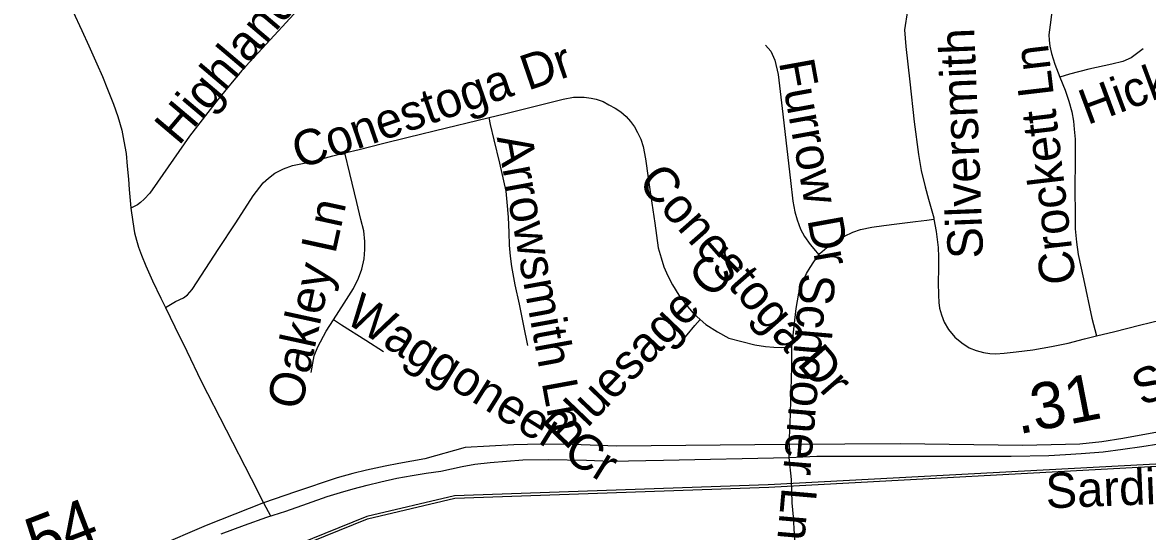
# Model space of a CAD drawing. Extents: x 1383679 to 1536984, y 460658 to 651027.
# Drawn here: x 1474850 to 1477876, y 501072 to 502443 of the extents above; entities that cross this region are included whole.
import ezdxf

# ---------------------------------------------------------------- set-up
doc = ezdxf.new("R2010")
doc.units = 0
for name, color, linetype in [('Default', 7, 'Continuous'), ('Exist Boundary Political City Limit New', 7, 'Continuous'), ('Exist Road Non-System Type 51', 7, 'Continuous'), ('Exist Road Non-System Type 51 Label', 7, 'Continuous'), ('Exist Road Primary NC UnDivided 4 Lane Attributed', 7, 'Continuous'), ('Exist Road Secondary Mileage Hundredths English Label', 7, 'Continuous'), ('Map Preparation Boundary City Limit Buffer Line', 7, 'Continuous')]:
    doc.layers.add(name, color=color, linetype=linetype)

msp = doc.modelspace()

# ---------------------------------------------------------------- linework, layer by layer
at = {"layer": 'Default'}
msp.add_lwpolyline([(1478506.6, 501506.3), (1478313, 501416.5), (1477949.4, 501256.8), (1476856.5, 501197.8), (1476012, 501168.4), (1475776.9, 501112.5), (1475295.9, 500918.2), (1474788.5, 500683.2), (1474296, 500453.5), (1473953.4, 500235.6), (1473888.1, 500191.1), (1473458.5, 499815.3), (1473366.9, 499735.2), (1473369.5, 499729.8)], dxfattribs=at)
at = {"layer": 'Exist Boundary Political City Limit New'}
for points in [[(1478506.6, 501506.3), (1478313, 501416.5), (1477949.4, 501256.8), (1476856.5, 501197.8), (1476012, 501168.4), (1475776.9, 501112.5), (1475295.9, 500918.2), (1474788.5, 500683.2), (1474296, 500453.5), (1473953.4, 500235.6), (1473888.1, 500191.1), (1473458.5, 499815.3), (1473366.9, 499735.2), (1473369.5, 499729.8)], [(1473369.5, 499729.8), (1473460.1, 499809.1), (1473889.8, 500185), (1473955, 500229.5), (1474297.6, 500447.3), (1474790.1, 500677), (1475297.5, 500912.1), (1475778.5, 501106.4), (1476013.6, 501162.2), (1476858.1, 501191.6), (1477951, 501250.7), (1478314.6, 501410.3), (1478508.2, 501500.1), (1478506.6, 501506.3)]]:
    msp.add_lwpolyline(points, dxfattribs=at)
at = {"layer": 'Exist Road Non-System Type 51'}
for p, q in [((1476912.7, 501306.4), (1476913.9, 501288.5)), ((1476913, 501271.4), (1476913.9, 501288.5)), ((1476919, 501212.7), (1476913, 501271.4)), ((1475465.1, 501214.9), (1475498.4, 501149.9)), ((1475498.4, 501149.9), (1475517.4, 501114.8))]:
    msp.add_line(p, q, dxfattribs=at)
for points in [[(1474942.4, 502566.1), (1474961.6, 502525.1), (1474986.1, 502473.5), (1475009.9, 502421.3), (1475029.1, 502379.7), (1475050.2, 502331.8), (1475065.5, 502297.3), (1475079.3, 502263.6), (1475095.2, 502223.1), (1475106.9, 502189.6), (1475117.5, 502152.6), (1475123.4, 502123.4), (1475129, 502089.9), (1475132.4, 502055.7), (1475135.3, 502021.5), (1475137.7, 501993.5), (1475142, 501943.6), (1475142.1, 501943.1)], [(1475644.3, 502535.4), (1475527.6, 502407.5), (1475440.2, 502313.6), (1475376.4, 502236.7), (1475300, 502136.7), (1475213.8, 502013.1), (1475193.3, 501983.6), (1475178.1, 501966.8), (1475167.8, 501957.9), (1475159.6, 501952.1), (1475142.1, 501943.1)], [(1477622.1, 502492.5), (1477614.7, 502436.6), (1477611.1, 502410.1), (1477611.9, 502395.5), (1477614, 502379.5), (1477618, 502359.7), (1477627.1, 502331.1), (1477641, 502295.6)], [(1477230.7, 502475.1), (1477222.7, 502423.3), (1477226, 502377.9), (1477237.3, 502283.2), (1477249, 502175.8), (1477260, 502087.6), (1477267.9, 502044.2), (1477278.3, 502000.1), (1477287.3, 501967.5), (1477301.4, 501917), (1477302, 501913.7)], [(1476849.1, 502381.9), (1476863.3, 502366), (1476874.3, 502341.4), (1476882.7, 502303.2), (1476893.4, 502211.6), (1476906.1, 502102.7), (1476915.7, 502017.8), (1476922.5, 501961.8), (1476927.7, 501933.3), (1476933.7, 501911.2), (1476943.2, 501886.7), (1476953.8, 501866.9), (1476969.1, 501844.8), (1476983, 501828.2), (1476992.7, 501817)], [(1477864.7, 502372.3), (1477832.5, 502347.5), (1477809.8, 502338.3), (1477780.7, 502330.7), (1477718.8, 502317.1), (1477666.6, 502304.1), (1477641, 502295.6)], [(1477641, 502295.6), (1477654.7, 502260.7), (1477664.8, 502230.7), (1477673, 502202.4), (1477677.4, 502177.2), (1477679.5, 502155.4), (1477681.5, 502128.6), (1477682.2, 502073.2), (1477681.3, 501994.4), (1477682, 501926.3), (1477682.2, 501887.1), (1477685.2, 501851.6), (1477690.1, 501818.5), (1477704, 501752.8), (1477727, 501647), (1477739.1, 501599.2)], [(1476105.6, 502186.9), (1476147.2, 502196.8), (1476226, 502216.3), (1476304.8, 502236.4), (1476332.9, 502241.8), (1476361.3, 502242), (1476380, 502239.3), (1476393.3, 502236.2), (1476412.2, 502229.8), (1476427.8, 502221.5), (1476444.7, 502212.1), (1476459.8, 502202.1), (1476473.7, 502189.8), (1476485.9, 502176.7), (1476496.5, 502161.7), (1476504.4, 502146.4), (1476513.4, 502128.6), (1476520.1, 502109.4), (1476526, 502075.7), (1476533.2, 502025), (1476540.4, 501974.7), (1476551.2, 501902.6), (1476560.6, 501836.2), (1476568.3, 501809.2), (1476575.5, 501784.7), (1476585.8, 501760.6), (1476598.6, 501736.3), (1476615.8, 501708.4), (1476634.9, 501683.9), (1476654.7, 501660), (1476673.3, 501643.3)], [(1475717.8, 502091.9), (1475755.7, 502101.1), (1475818.7, 502117.1), (1475887.5, 502133.7), (1475991.1, 502159.2), (1476072.7, 502179), (1476105.6, 502186.9)], [(1476209.4, 501572.8), (1476198.5, 501626.5), (1476186.8, 501684.1), (1476176, 501736.4), (1476167, 501785.6), (1476163.4, 501814), (1476160.3, 501843.7), (1476159.2, 501877.6), (1476157.2, 501918.9), (1476154.2, 501959.4), (1476151.7, 501988.6), (1476145.5, 502016.7), (1476134.4, 502063.8), (1476119.1, 502126.6), (1476109.4, 502168.2), (1476105.6, 502186.9)], [(1475234.8, 501675.9), (1475261.8, 501691.4), (1475283.6, 501701.9), (1475294.1, 501709.4), (1475306.5, 501723.7), (1475331.9, 501762.9), (1475376.5, 501831.5), (1475424.2, 501903.1), (1475471, 501975.8), (1475488.9, 501999.3), (1475498.1, 502010.9), (1475511.7, 502023.5), (1475528.8, 502037), (1475552.6, 502048.7), (1475576.7, 502057.6), (1475625.9, 502068), (1475685.2, 502084), (1475717.8, 502091.9)], [(1475686.7, 501641.9), (1475715.4, 501687), (1475740.8, 501726.5), (1475754.1, 501754.3), (1475763.3, 501778.9), (1475769.4, 501806.6), (1475771.5, 501831.5), (1475771.5, 501853.3), (1475768.7, 501882.2), (1475760.9, 501912.5), (1475749.8, 501958.2), (1475731, 502036.3), (1475717.8, 502091.9)], [(1475142.1, 501943.1), (1475147.6, 501905.8), (1475152, 501876.5), (1475156.7, 501856.8), (1475162.1, 501838.3), (1475170.6, 501816.5), (1475182.1, 501787.6), (1475200.1, 501747.4), (1475222.6, 501701), (1475234.8, 501675.9)], [(1476992.7, 501817), (1476995.2, 501820.5), (1477014.3, 501837.1), (1477036.8, 501852.9), (1477061.6, 501868), (1477083.4, 501878.3), (1477104.1, 501885.8), (1477134.9, 501891.8), (1477166.9, 501896.1), (1477202, 501900.6), (1477252.8, 501906.7), (1477282.5, 501910.8), (1477302, 501913.7)], [(1477302, 501913.7), (1477308.2, 501880.6), (1477313.6, 501837.4), (1477314.5, 501812.4), (1477314.3, 501780.4), (1477313.4, 501742.6), (1477314, 501708.5), (1477314.9, 501688.9), (1477317.2, 501673.5), (1477321.9, 501656.2), (1477329.5, 501636.4), (1477341, 501616.2), (1477357.9, 501596.1), (1477376.6, 501580.4), (1477397, 501566.9), (1477415.9, 501559.7), (1477434.9, 501554.7), (1477452.7, 501551.8), (1477468.8, 501551.1), (1477490.7, 501552.3), (1477523.3, 501556.3), (1477568.1, 501561.9), (1477618.2, 501570.3), (1477662.8, 501579.7), (1477707.1, 501591.4), (1477739.1, 501599.2)], [(1476919.3, 501569.6), (1476931.7, 501673.1), (1476934.6, 501693.4), (1476938.4, 501713.9), (1476943.4, 501729.6), (1476951.1, 501750.1), (1476959.4, 501767.2), (1476969.1, 501783.1), (1476979.2, 501798.9), (1476992.7, 501817)], [(1475234.8, 501675.9), (1475260.2, 501623.6), (1475292.1, 501557.7), (1475330.8, 501476.9), (1475465.1, 501214.9)], [(1475626.7, 501500.8), (1475634.6, 501545.1), (1475644.5, 501569.8), (1475667.5, 501611.9), (1475686.7, 501641.9)], [(1475821.4, 501556.1), (1475773.5, 501586.7), (1475708.4, 501627.9), (1475686.7, 501641.9)], [(1476608.3, 501567.4), (1476638.3, 501601.6), (1476659.2, 501627.2), (1476673.3, 501643.3)], [(1476673.3, 501643.3), (1476688.4, 501629.7), (1476719.9, 501610.1), (1476750.6, 501592.8), (1476820.2, 501574.6), (1476849, 501570.1), (1476871.5, 501568.5), (1476891.1, 501567.9), (1476919.3, 501569.6)], [(1477739.1, 501599.2), (1477788.6, 501611.2), (1477855.2, 501627.9), (1477914.2, 501642.7)], [(1476912.7, 501306.4), (1476915, 501362.3), (1476919.3, 501515.3), (1476919.3, 501569.6)], [(1476952.4, 500573.7), (1476949.9, 500617.1), (1476940.7, 500746.1), (1476940.1, 500844), (1476933.8, 500957.6), (1476926.5, 501065.3), (1476924.2, 501112.3), (1476920.8, 501149.7), (1476919, 501212.7)]]:
    msp.add_lwpolyline(points, dxfattribs=at)
at = {"layer": 'Exist Road Primary NC UnDivided 4 Lane Attributed'}
for points in [[(1477923.3, 501343.9), (1477810.4, 501322.6), (1477753.3, 501314.2), (1477694.5, 501307.5), (1477540, 501304.1), (1477211.9, 501308.1), (1476912.7, 501306.4), (1476448.9, 501302.2), (1476329, 501306.7), (1476245.4, 501307.2), (1476171.6, 501306.1), (1476041.3, 501298.3), (1475932.8, 501268.3), (1475863, 501255.4), (1475826.1, 501248.5), (1475775.5, 501237.2), (1475739.1, 501228.4), (1475696.5, 501216.7), (1475584.5, 501179.4), (1475498.4, 501149.9), (1475344.8, 501088.4), (1475210.5, 501031.1)], [(1475384.8, 501066), (1475447.2, 501089.7), (1475507.8, 501111.3), (1475559, 501127.6), (1475616.8, 501148.1), (1475669.5, 501166.3), (1475706.2, 501177.6), (1475740, 501187.7), (1475777.7, 501197.4), (1475814.6, 501206.2), (1475857.2, 501215.6), (1475898.4, 501223), (1475936.6, 501229.6), (1475975.3, 501235.2), (1476032.6, 501247.4), (1476067.2, 501254.1), (1476108.7, 501258.5), (1476196.4, 501265.3), (1476264.4, 501266.4), (1476367, 501264.1), (1476433.3, 501262), (1476574.6, 501264.1), (1476913, 501271.4), (1476987, 501275.3), (1477126.1, 501275), (1477387.6, 501275), (1477509.3, 501275.3), (1477610.8, 501277.3), (1477655.6, 501279.5), (1477698.1, 501282.2), (1477756.7, 501287.2), (1477809.8, 501293.9), (1477860.9, 501301.3), (1477907.2, 501308.8)]]:
    msp.add_lwpolyline(points, dxfattribs=at)
at = {"layer": 'Map Preparation Boundary City Limit Buffer Line'}
for points in [[(1478506.6, 501506.3), (1478313, 501416.5), (1477949.4, 501256.8), (1476856.5, 501197.8), (1476012, 501168.4), (1475776.9, 501112.5), (1475295.9, 500918.2), (1474788.5, 500683.2), (1474296, 500453.5), (1473953.4, 500235.6), (1473888.1, 500191.1), (1473458.5, 499815.3), (1473366.9, 499735.2), (1473369.5, 499729.8)], [(1478506.6, 501506.3), (1478313, 501416.5), (1477949.4, 501256.8), (1476856.5, 501197.8), (1476012, 501168.4), (1475776.9, 501112.5), (1475295.9, 500918.2), (1474788.5, 500683.2), (1474296, 500453.5), (1473953.4, 500235.6), (1473888.1, 500191.1), (1473458.5, 499815.3), (1473366.9, 499735.2), (1473369.5, 499729.8)], [(1473369.5, 499729.8), (1473460.1, 499809.1), (1473889.8, 500185), (1473955, 500229.5), (1474297.6, 500447.3), (1474790.1, 500677), (1475297.5, 500912.1), (1475778.5, 501106.4), (1476013.6, 501162.2), (1476858.1, 501191.6), (1477951, 501250.7), (1478314.6, 501410.3), (1478508.2, 501500.1), (1478506.6, 501506.3)]]:
    msp.add_lwpolyline(points, dxfattribs=at)

# ---------------------------------------------------------------- texts
at = {"layer": 'Exist Road Non-System Type 51 Label'}
for s, rotation, p in [('Highland Forest Dr', 49.7472, (1475270.9, 502109)), ('Silversmith Ln', 92.2457, (1477434.6, 501808.5)), ('Hickok Ct', 20.3768, (1477714.7, 502166.5)), ('Conestoga Dr', 18.9482, (1475595.4, 502048)), ('Crockett Ln', 96.7307, (1477684.3, 501742.7)), ('Furrow Dr', 280.2587, (1476884.6, 502336.4)), ('Arrowsmith Ln', 280.3816, (1476125.8, 502133.7)), ('Conestoga Dr', 311.3018, (1476502.1, 502010.9)), ('Oakley Ln', 77.7076, (1475600, 501397)), ('Bluesage Cr', 46.1022, (1476311.2, 501289)), ('Silversmith Ln', 25.0187, (1477862.8, 501408.1)), ('Schooner Ln', 265.0609, (1476942.8, 501770)), ('Waggoneer Cr', 327.9952, (1475713.4, 501638)), ('Sardis Plantation Dr', 2.3029, (1477604, 501134.5))]:
    msp.add_text(s, height=95, rotation=rotation, dxfattribs=at).set_placement(p)
at = {"layer": 'Exist Road Secondary Mileage Hundredths English Label'}
for s, rotation, p in [('.31', 11.0782, (1477529.4, 501333.8)), ('.54', 20.9961, (1474846.4, 500965.8))]:
    msp.add_text(s, height=125, rotation=rotation, dxfattribs=at).set_placement(p)

doc.saveas('drawing.dxf')
